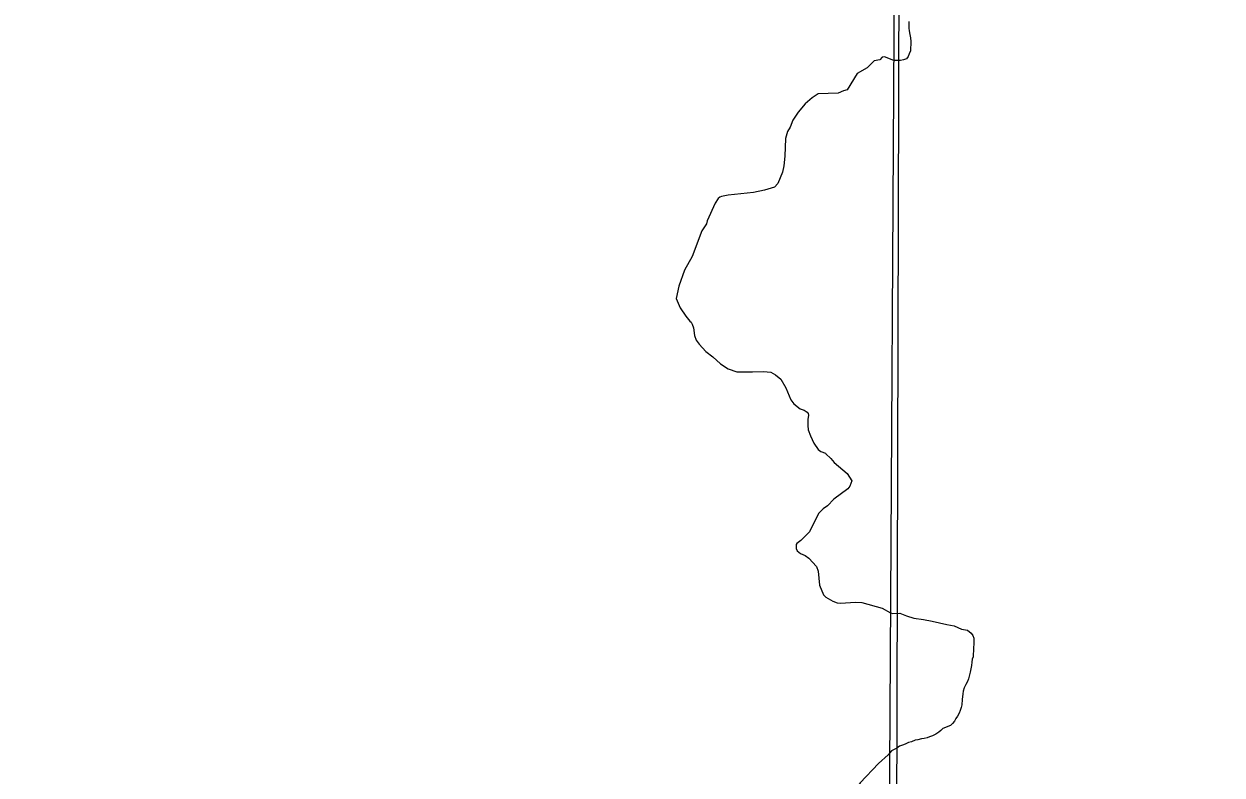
# Model space of a CAD drawing. Extents: x -1643653 to 4543381, y 1624270 to 13878484.
# Drawn here: x 604258 to 608778, y 8901328 to 8904160 of the extents above; entities that cross this region are included whole.
import ezdxf

# ---------------------------------------------------------------- set-up
doc = ezdxf.new("R2010")
doc.units = 0
doc.header["$LTSCALE"] = 200
doc.layers.add('6', color=7, linetype='Continuous', lineweight=13)
doc.layers.add('60', color=7, linetype='Continuous', lineweight=13)

msp = doc.modelspace()

# ---------------------------------------------------------------- linework, layer by layer
at = {"layer": '6'}
for points in [[(607657.7, 8924743.3), (607574.2, 8909874.9), (607492.3, 8896026.7)], [(607596.9, 8904169.6), (607596.9, 8904157.3), (607596.8, 8904144.1), (607597.7, 8904133.9), (607600.7, 8904120.7), (607602.6, 8904108.4), (607603.5, 8904094.1), (607603.5, 8904082.9), (607603.4, 8904070.7), (607603.3, 8904059.5), (607598.1, 8904048.3), (607594, 8904037.2), (607587.8, 8904029), (607576.6, 8904025), (607565.4, 8904023.1), (607551.2, 8904022.1), (607539.5, 8904022.2)], [(607539.5, 8904022.2), (607505.3, 8904036.4), (607495.6, 8904034.6), (607487.2, 8904025.2), (607466.3, 8904021.2), (607439.6, 8903994.4), (607439.6, 8903994.4)], [(607439.6, 8903994.4), (607401.7, 8903974.1), (607363.5, 8903911.4), (607350.2, 8903907.7), (607330.3, 8903899), (607254.4, 8903896.8), (607231.9, 8903881.8), (607205, 8903859.6), (607178.8, 8903827.1), (607158.9, 8903797.1), (607148.6, 8903771.3), (607139.2, 8903755.2), (607130.6, 8903728.9), (607128.7, 8903662.2), (607125.2, 8903625.1), (607119.4, 8903601.2), (607102.3, 8903559), (607089.9, 8903545.3), (607051.9, 8903533.7), (607010.8, 8903525), (606914.4, 8903515.1), (606889.7, 8903509.6), (606883, 8903506.6), (606877.2, 8903501.5), (606866.2, 8903484.8), (606836, 8903417.6), (606832.9, 8903406.8), (606815, 8903380.7), (606778.9, 8903283.1), (606749.9, 8903231.4), (606728.4, 8903170.9), (606719, 8903125.1), (606734, 8903090.3), (606755.2, 8903058.8), (606770.8, 8903040), (606775.7, 8903035.2), (606778.4, 8903028.4)], [(606778.4, 8903028.4), (606783.4, 8903013.8), (606788, 8902984.9), (606794.7, 8902968.1), (606806, 8902952.7), (606830.2, 8902925.4), (606857.1, 8902905.1), (606886.3, 8902878.8), (606914.4, 8902860.1), (606948, 8902848.9), (607006.6, 8902848.1), (607048.1, 8902849.7), (607075.3, 8902846.4), (607093.9, 8902836.4), (607113.6, 8902820.6), (607131.9, 8902788.2), (607150.9, 8902742.4), (607162, 8902727.5), (607186, 8902709.2), (607201.3, 8902703.4), (607212.6, 8902696.1), (607216.2, 8902691.5), (607217.8, 8902685.4), (607215.4, 8902668.2), (607214.9, 8902646.2), (607217.1, 8902629.1), (607225.2, 8902606.8), (607238.2, 8902578.9), (607253.8, 8902555.2), (607264.3, 8902547.5), (607282.7, 8902541.7), (607283.6, 8902539), (607302, 8902521), (607314.7, 8902506.1), (607364.1, 8902464.6), (607381.1, 8902437), (607373.8, 8902416.9), (607366.9, 8902407.5), (607313.2, 8902367.6), (607289.9, 8902342.3), (607273.6, 8902332.1), (607256.1, 8902313.6), (607221.8, 8902244.4), (607189.3, 8902212.4), (607173.9, 8902201.2), (607171.6, 8902197.4), (607171.2, 8902181.6), (607174.7, 8902173.2), (607187.8, 8902163.1), (607205.5, 8902155), (607219.1, 8902145.2), (607248.4, 8902113.7), (607254.3, 8902096.2), (607259.3, 8902043.8), (607274.6, 8902007), (607283.9, 8901998.8), (607310.1, 8901983.3), (607326.6, 8901977.4), (607338.1, 8901975.5), (607395.1, 8901979.1), (607418.6, 8901977.9), (607495.8, 8901956.3), (607527.2, 8901939.7)], [(607527.2, 8901939.7), (607536.2, 8901937), (607536.2, 8901937), (607562.8, 8901938.1), (607562.8, 8901938.1), (607562.8, 8901938.1), (607587.2, 8901928.1)], [(607587.2, 8901928.1), (607614.9, 8901919.2), (607614.9, 8901919.2), (607614.9, 8901919.2), (607614.9, 8901919.2), (607651.6, 8901913.7), (607651.6, 8901913.7), (607651.6, 8901913.7), (607684.9, 8901908.1), (607684.9, 8901908.1), (607684.9, 8901908.1), (607740.3, 8901895.9), (607740.3, 8901895.9), (607740.3, 8901895.9), (607740.3, 8901895.9), (607768.1, 8901890.4), (607768.1, 8901890.4), (607768.1, 8901890.4), (607794.7, 8901878.2), (607818, 8901873.8), (607831.7, 8901862), (607837.7, 8901853.8), (607841.7, 8901843.6), (607841.6, 8901833.4), (607841.6, 8901821.2), (607840.5, 8901808), (607840.4, 8901794.7), (607839.3, 8901784.6), (607839.2, 8901773.3), (607835.1, 8901764.2), (607834, 8901753), (607832.9, 8901740.8), (607830.8, 8901728.6), (607827.6, 8901715.3), (607825.5, 8901705.2), (607821.3, 8901689.9), (607818.2, 8901679.8), (607812, 8901668.6), (607804.8, 8901656.4), (607801.7, 8901644.2), (607800.6, 8901634), (607797.9, 8901612)], [(607797.9, 8901612), (607796.2, 8901592.3), (607794.1, 8901582.1), (607790, 8901570.9), (607786.9, 8901560.8), (607780.7, 8901549.6), (607773.5, 8901540.5), (607768.3, 8901530.3), (607761.2, 8901522.2), (607754, 8901514.1), (607743.8, 8901511.1), (607734.6, 8901507.1), (607724.4, 8901503.1), (607717.2, 8901496), (607710.1, 8901488.9), (607697.8, 8901481.9), (607685.6, 8901474.8), (607674.4, 8901471.8), (607665.2, 8901467.8), (607655, 8901464.8), (607643.8, 8901463.9), (607630.5, 8901460.9), (607620.4, 8901458.9), (607606.1, 8901452.9), (607594.9, 8901449.9), (607582.6, 8901443.9), (607572.4, 8901439.9), (607561.2, 8901436.9), (607551, 8901428.8), (607530.6, 8901418.8), (607518.6, 8901403.9)], [(607518.6, 8901403.9), (607482.1, 8901370.7), (607412.3, 8901297.6), (607362.4, 8901224.5), (607352.5, 8901188), (607342.5, 8901164.7), (607332.5, 8901088.4), (607319.2, 8901041.9), (607299.3, 8901002), (607289.3, 8900968.8), (607272.7, 8900938.9), (607233.9, 8900903.3)]]:
    msp.add_lwpolyline(points, dxfattribs=at)
msp.add_lwpolyline([(618535.2, 8909853.3), (607574.3, 8909890.7), (607543.3, 8898835.3), (618504.2, 8898795.8)], close=True, dxfattribs=at)
at = {"layer": '60', "lineweight": 25}
msp.add_spline([(814781, 9009175.5), (814787.2, 9009173.4), (814796.9, 9009173.4), (814799.4, 9009172.4), (814805.1, 9009174.5), (814805.6, 9009176.5), (814811.7, 9009179.5), (814811.7, 9009179.5), (814801.5, 9009181), (814790.7, 9009181.5), (814784.1, 9009183.1), (814777.4, 9009185.1), (814778.4, 9009175.5)], degree=3, dxfattribs=at)

doc.saveas('drawing.dxf')
